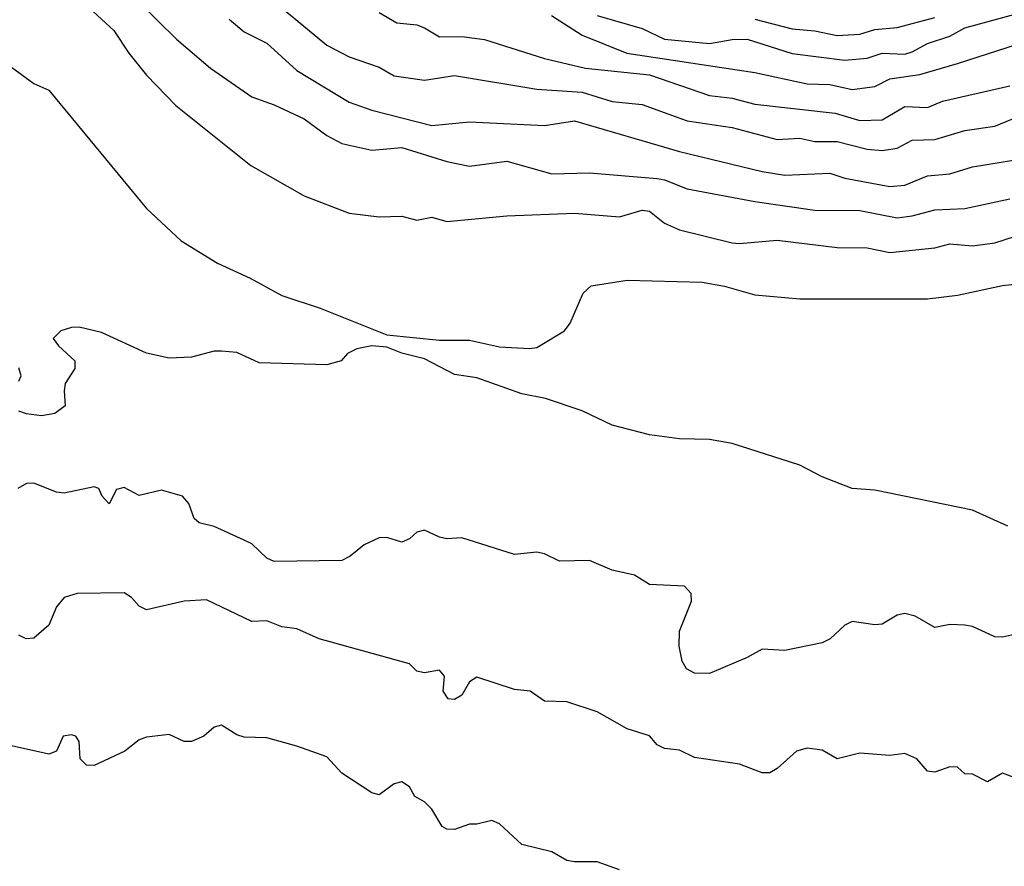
# Model space of a CAD drawing. Header units: metres. Extents: x -51132 to -49532, y -231222 to -229437.
# Tile 282 of 334: x -50040 to -49974, y -230142 to -230086. Entities that reach past the tile are written whole.
import ezdxf

# ---------------------------------------------------------------- set-up
doc = ezdxf.new("R2010")
doc.units = ezdxf.units.M
doc.layers.add('CONTOUR_INDEX', color=1, linetype='Continuous')
doc.layers.add('CONTOUR_INTER', color=3, linetype='Continuous')

msp = doc.modelspace()

# ---------------------------------------------------------------- linework, layer by layer
at = {"layer": 'CONTOUR_INDEX', "elevation": 75}
msp.add_lwpolyline([(-50023.08, -230083.912), (-50019.08, -230087.239), (-50017.58, -230088.021), (-50015.58, -230088.694), (-50014.58, -230089.281), (-50012.58, -230089.558), (-50010.58, -230089.258), (-50005.08, -230090.157), (-50002.08, -230090.372), (-50000.08, -230090.978), (-49998.08, -230091.187), (-49995.08, -230092.278), (-49992.08, -230092.717), (-49989.08, -230093.509), (-49987.58, -230093.419), (-49986.58, -230093.647), (-49985.08, -230093.643), (-49983.08, -230094.156), (-49982.08, -230094.254), (-49981.08, -230094.094), (-49980.08, -230093.566), (-49978.58, -230093.516), (-49976.58, -230092.91), (-49974.58, -230092.64), (-49972.58, -230091.808)], dxfattribs=at)
at = {"layer": 'CONTOUR_INTER'}
for points, elevation in [([(-50034.911, -230084.759), (-50033.253, -230086.259), (-50032.269, -230087.759), (-50031.08, -230089.23), (-50029.139, -230091.259), (-50024.132, -230095.259), (-50020.58, -230097.273), (-50017.58, -230098.42), (-50015.58, -230098.67), (-50014.08, -230098.617), (-50013.08, -230098.889), (-50012.08, -230098.697), (-50011.08, -230098.968), (-50007.08, -230098.603), (-50002.58, -230098.434), (-49999.58, -230098.666), (-49998.08, -230098.219), (-49997.58, -230098.292), (-49996.58, -230099.08), (-49995.58, -230099.543), (-49992.08, -230100.397), (-49991.58, -230100.45), (-49989.08, -230100.227), (-49985.08, -230100.712), (-49983.08, -230100.733), (-49981.58, -230101.035), (-49978.58, -230100.733), (-49977.58, -230100.476), (-49976.08, -230100.609), (-49974.58, -230100.4), (-49972.58, -230099.751)], 78), ([(-50031.58, -230084.39), (-50029.08, -230086.833), (-50026.833, -230088.759), (-50024.08, -230090.682), (-50022.58, -230091.22), (-50020.58, -230092.151), (-50019.08, -230093.246), (-50018.08, -230093.778), (-50016.08, -230094.234), (-50014.08, -230094.047), (-50011.08, -230094.985), (-50009.58, -230095.288), (-50007.08, -230094.961), (-50004.08, -230095.811), (-50001.58, -230095.746), (-49997.08, -230096.123), (-49996.58, -230096.205), (-49995.08, -230096.814), (-49990.58, -230097.657), (-49986.58, -230098.214), (-49983.58, -230098.24), (-49981.08, -230098.726), (-49980.08, -230098.603), (-49978.58, -230098.197), (-49976.58, -230098.105), (-49973.58, -230097.475)], 77), ([(-50025.58, -230085.514), (-50024.58, -230086.341), (-50023.08, -230087.107), (-50021.08, -230088.916), (-50017.58, -230091.031), (-50016.08, -230091.566), (-50012.08, -230092.582), (-50009.58, -230092.344), (-50004.58, -230092.58), (-50002.58, -230092.283), (-49995.58, -230094.324), (-49990.08, -230095.649), (-49988.58, -230095.893), (-49985.58, -230095.752), (-49984.58, -230096.092), (-49981.58, -230096.644), (-49980.58, -230096.554), (-49979.08, -230095.948), (-49977.58, -230095.796), (-49976.08, -230095.339), (-49973.08, -230094.84)], 76), ([(-50015.58, -230085.056), (-50014.417, -230085.759), (-50013.08, -230085.89), (-50012.58, -230086.079), (-50011.58, -230086.679), (-50010.08, -230086.666), (-50008.58, -230086.858), (-50004.58, -230088.124), (-50001.849, -230088.759), (-49997.58, -230089.217), (-49993.58, -230090.577), (-49992.08, -230090.77), (-49990.58, -230091.161), (-49985.224, -230091.759), (-49983.58, -230092.259), (-49982.08, -230092.207), (-49980.58, -230091.318), (-49979.08, -230091.377), (-49978.08, -230090.957), (-49973.58, -230089.945)], 74), ([(-50004.119, -230085.259), (-50002.08, -230086.574), (-49999.091, -230087.759), (-49990.58, -230089.052), (-49987.08, -230089.811), (-49985.58, -230089.846), (-49984.08, -230090.191), (-49982.58, -230089.995), (-49981.58, -230089.474), (-49979.58, -230089.195), (-49977.08, -230088.467), (-49973.08, -230087.176)], 73), ([(-50001.08, -230085.261), (-49998.08, -230086.134), (-49996.58, -230086.839), (-49993.58, -230087.129), (-49992.08, -230086.869), (-49991.08, -230086.844), (-49988.08, -230087.802), (-49984.58, -230088.236), (-49983.08, -230088.091), (-49982.08, -230087.767), (-49980.58, -230087.826), (-49980.08, -230087.681), (-49979.08, -230087.116), (-49977.58, -230086.635), (-49976.58, -230086.089), (-49973.08, -230085.132)], 72), ([(-49990.58, -230085.513), (-49988.08, -230086.138), (-49986.58, -230086.287), (-49985.08, -230086.599), (-49983.58, -230086.511), (-49982.58, -230086.188), (-49981.08, -230086.069), (-49978.58, -230085.401)], 71), ([(-50040.08, -230088.692), (-50038.58, -230089.797), (-50037.58, -230090.242), (-50031.08, -230098.117), (-50028.771, -230100.259), (-50026.36, -230101.759), (-50024.171, -230102.759), (-50022.08, -230103.907), (-50019.51, -230104.759), (-50015.08, -230106.526), (-50011.58, -230106.89), (-50009.58, -230106.883), (-50007.58, -230107.321), (-50005.58, -230107.442), (-50005.08, -230107.367), (-50003.242, -230106.259), (-50002.872, -230105.759), (-50002.001, -230103.759), (-50001.467, -230103.259), (-49999.08, -230102.887), (-49994.08, -230103.027), (-49992.58, -230103.287), (-49990.58, -230103.854), (-49987.58, -230104.123), (-49979.08, -230104.119), (-49977.08, -230103.889), (-49974.08, -230103.241), (-49972.08, -230103.009)], 79), ([(-49973.714, -230119.259), (-49976.08, -230118.193), (-49982.58, -230116.869), (-49984.08, -230116.763), (-49986.08, -230115.971), (-49987.58, -230115.213), (-49992.08, -230113.759), (-49993.58, -230113.495), (-49995.58, -230113.459), (-49997.58, -230113.191), (-50000.08, -230112.53), (-50002.08, -230111.587), (-50004.519, -230110.759), (-50006.08, -230110.448), (-50009.08, -230109.386), (-50010.58, -230109.171), (-50012.58, -230108.121), (-50014.08, -230107.749), (-50015.08, -230107.337), (-50016.08, -230107.26), (-50017.08, -230107.45), (-50017.709, -230107.759), (-50018.128, -230108.259), (-50019.08, -230108.519), (-50023.58, -230108.383), (-50025.08, -230107.708), (-50026.08, -230107.607), (-50026.58, -230107.617), (-50028.08, -230108.015), (-50029.58, -230108.08), (-50031.08, -230107.736), (-50034.08, -230106.372), (-50035.58, -230106.025), (-50036.08, -230106.044), (-50036.8, -230106.259), (-50037.298, -230106.759), (-50036.947, -230107.259), (-50035.862, -230108.259), (-50035.865, -230108.759), (-50036.494, -230109.759), (-50036.579, -230110.259), (-50036.505, -230111.259), (-50037.186, -230111.759), (-50038.08, -230111.911), (-50039.08, -230111.795), (-50039.58, -230111.602)], 79), ([(-50039.58, -230109.603), (-50039.441, -230109.259), (-50039.58, -230108.714)], 79), ([(-49973.08, -230126.43), (-49974.08, -230126.657), (-49974.58, -230126.643), (-49976.08, -230125.941), (-49976.58, -230125.869), (-49977.58, -230125.814), (-49978.58, -230126.02), (-49979.899, -230125.259), (-49980.58, -230125.075), (-49981.08, -230125.201), (-49982.08, -230125.787), (-49982.58, -230125.84), (-49984.08, -230125.621), (-49984.58, -230125.857), (-49985.557, -230126.759), (-49986.08, -230127.045), (-49988.58, -230127.548), (-49990.08, -230127.456), (-49991.08, -230128.015), (-49993.58, -230129.081), (-49994.58, -230129.064), (-49995.112, -230128.759), (-49995.407, -230128.259), (-49995.62, -230127.259), (-49995.596, -230126.259), (-49994.781, -230124.259), (-49994.82, -230123.759), (-49995.244, -230123.259), (-49997.58, -230123.148), (-49998.58, -230122.519), (-50000.08, -230122.187), (-50001.58, -230121.55), (-50003.58, -230121.599), (-50004.58, -230121.108), (-50005.08, -230120.998), (-50006.58, -230121.156), (-50010.08, -230120.047), (-50011.08, -230120.107), (-50011.58, -230119.998), (-50012.58, -230119.542), (-50013.08, -230119.656), (-50013.58, -230120.106), (-50014.08, -230120.322), (-50015.08, -230120.018), (-50015.58, -230120.033), (-50016.58, -230120.501), (-50017.522, -230121.259), (-50018.08, -230121.547), (-50022.58, -230121.626), (-50023.08, -230121.396), (-50024.08, -230120.453), (-50024.58, -230120.192), (-50026.58, -230119.277), (-50027.58, -230119.04), (-50027.915, -230118.759), (-50028.261, -230117.759), (-50028.686, -230117.259), (-50030.08, -230116.874), (-50031.58, -230117.22), (-50032.58, -230116.693), (-50033.08, -230116.831), (-50033.58, -230117.774), (-50034.043, -230117.259), (-50034.262, -230116.759), (-50034.58, -230116.639), (-50036.58, -230117.059), (-50037.08, -230116.991), (-50038.58, -230116.395), (-50039.08, -230116.428), (-50039.664, -230116.759)], 78), ([(-49973.08, -230136.094), (-49974.08, -230135.712), (-49975.08, -230136.292), (-49976.08, -230135.783), (-49976.58, -230135.764), (-49977.08, -230135.312), (-49977.58, -230135.283), (-49978.58, -230135.648), (-49979.08, -230135.59), (-49979.787, -230134.759), (-49980.58, -230134.4), (-49981.58, -230134.541), (-49983.58, -230134.372), (-49985.08, -230134.761), (-49986.08, -230134.183), (-49987.08, -230134.04), (-49987.803, -230134.259), (-49989.08, -230135.408), (-49989.58, -230135.701), (-49990.08, -230135.689), (-49991.58, -230135.12), (-49994.58, -230134.661), (-49995.58, -230134.173), (-49996.58, -230134.078), (-49997.08, -230133.816), (-49997.58, -230133.231), (-49999.08, -230132.762), (-50001.08, -230131.635), (-50003.08, -230130.971), (-50004.58, -230130.919), (-50005.539, -230130.259), (-50006.58, -230130.142), (-50009.08, -230129.326), (-50009.58, -230129.622), (-50010.08, -230130.527), (-50010.58, -230130.802), (-50010.997, -230130.759), (-50011.317, -230130.259), (-50011.233, -230129.259), (-50011.58, -230128.858), (-50012.58, -230129.034), (-50013.08, -230128.914), (-50013.58, -230128.427), (-50019.58, -230126.765), (-50021.08, -230126.11), (-50022.08, -230125.975), (-50023.08, -230125.563), (-50024.08, -230125.614), (-50027.08, -230124.179), (-50028.58, -230124.269), (-50031.08, -230124.831), (-50031.58, -230124.584), (-50032.08, -230124.017), (-50032.58, -230123.71), (-50035.711, -230123.759), (-50036.58, -230124.006), (-50037.08, -230124.643), (-50037.58, -230125.858), (-50038.58, -230126.732), (-50039.107, -230126.759), (-50039.58, -230126.525)], 77), ([(-49999.58, -230142.141), (-50001.08, -230141.613), (-50002.58, -230141.628), (-50003.08, -230141.525), (-50004.08, -230140.948), (-50006.08, -230140.467), (-50007.58, -230139.093), (-50008.08, -230138.855), (-50009.08, -230139.1), (-50009.58, -230139.1), (-50010.58, -230139.474), (-50011.08, -230139.45), (-50011.395, -230139.259), (-50012.08, -230138.11), (-50012.58, -230137.63), (-50013.209, -230137.259), (-50013.58, -230136.632), (-50014.08, -230136.296), (-50014.58, -230136.417), (-50015.58, -230137.146), (-50016.08, -230137.022), (-50018.08, -230135.706), (-50019.08, -230134.628), (-50021.08, -230133.922), (-50023.08, -230133.359), (-50024.58, -230133.318), (-50025.08, -230133.153), (-50026.08, -230132.517), (-50026.58, -230132.651), (-50027.27, -230133.259), (-50028.08, -230133.613), (-50028.58, -230133.596), (-50029.58, -230133.135), (-50031.08, -230133.306), (-50031.58, -230133.485), (-50032.525, -230134.259), (-50034.58, -230135.206), (-50035.08, -230135.18), (-50035.498, -230134.759), (-50035.58, -230133.594), (-50035.803, -230133.259), (-50036.08, -230133.151), (-50036.634, -230133.259), (-50037.078, -230134.259), (-50037.58, -230134.456), (-50040.08, -230133.884)], 76)]:
    msp.add_lwpolyline(points, dxfattribs=dict(at, elevation=elevation))

doc.saveas('drawing.dxf')
